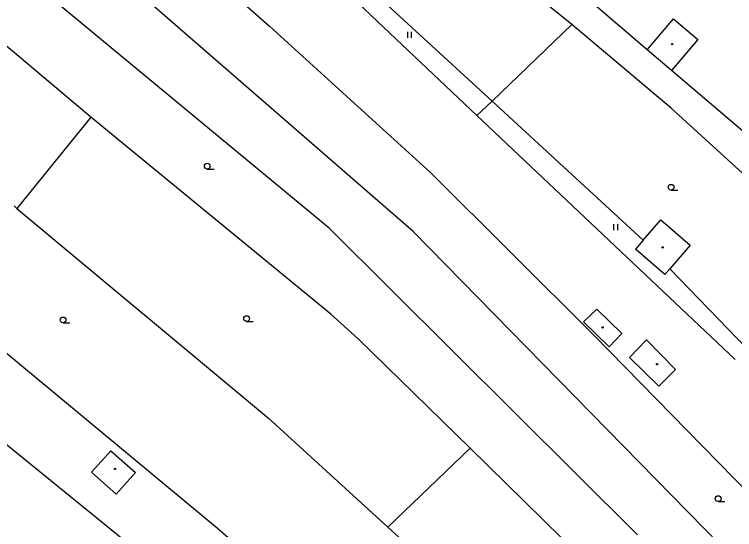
# Model space of a CAD drawing. Extents: x -598233 to -596890, y -1157848 to -1156431.
# Drawn here: x -597558.3 to -597464.3, y -1156709.3 to -1156642.2 of the extents above; entities that cross this region are included whole.
import ezdxf

# ---------------------------------------------------------------- set-up
doc = ezdxf.new("R2010")
doc.units = 0
for name, color, linetype in [('Level 36', 7, 'Continuous'), ('Level 39', 7, 'Continuous'), ('Level 51', 7, 'Continuous'), ('Level 52', 7, 'Continuous')]:
    doc.layers.add(name, color=color, linetype=linetype)

msp = doc.modelspace()

# ---------------------------------------------------------------- linework, layer by layer
at = {"layer": 'Level 36'}
for p, q in [((-597507.004, -1156645.193), (-597507.004, -1156644.443)), ((-597506.504, -1156645.193), (-597506.504, -1156644.443)), ((-597533.15, -1156662.315), (-597532.275, -1156662.315)), ((-597472.63, -1156665.065), (-597471.755, -1156665.065)), ((-597480.094, -1156670.273), (-597480.094, -1156669.523)), ((-597479.594, -1156670.273), (-597479.594, -1156669.523)), ((-597551.9699, -1156682.365), (-597551.0949, -1156682.365)), ((-597528.02, -1156682.195), (-597527.145, -1156682.195)), ((-597466.49, -1156705.665), (-597465.615, -1156705.665))]:
    msp.add_line(p, q, dxfattribs=at)
for centre in [(-597533.1501, -1156661.9399), (-597472.6301, -1156664.6899), (-597551.97, -1156681.9899), (-597528.0201, -1156681.8199), (-597466.4901, -1156705.2899)]:
    msp.add_circle(centre, 0.375, dxfattribs=at)
at = {"layer": 'Level 39'}
for centre, radius in [((-597472.49, -1156646.02), 0.09), ((-597472.49, -1156646.02), 0.0398), ((-597473.75, -1156672.54), 0.09), ((-597473.75, -1156672.54), 0.0398), ((-597481.57, -1156682.96), 0.09), ((-597481.57, -1156682.96), 0.0398), ((-597474.46, -1156687.77), 0.09), ((-597474.46, -1156687.77), 0.0398), ((-597545.18, -1156701.4099), 0.09), ((-597545.18, -1156701.4099), 0.0398)]:
    msp.add_circle(centre, radius, dxfattribs=at)
at = {"layer": 'Level 51'}
for points in [[(-597558.29, -1156647.17), (-597593.84, -1156617.39)], [(-597553.24, -1156618.81), (-597525.02, -1156643.67)], [(-597485.59, -1156643.48), (-597506.96, -1156626.2)], [(-597506.3, -1156670.45), (-597554.2199, -1156628.81)], [(-597496, -1156653.45), (-597515.9099, -1156635.1599)], [(-597517.4699, -1156636.87), (-597497.96, -1156655.32)], [(-597517.24, -1156670.04), (-597555.28, -1156638.58)], [(-597475.75, -1156646.78), (-597482.99, -1156640.62)], [(-597525.02, -1156643.67), (-597503.9699, -1156662.82)], [(-597485.59, -1156643.48), (-597496, -1156653.45)], [(-597472.64, -1156654.4), (-597485.59, -1156643.48)], [(-597548.33, -1156655.55), (-597558.29, -1156647.17)], [(-597462.4099, -1156658.13), (-597472.59, -1156649.4699)], [(-597496, -1156653.45), (-597497.96, -1156655.32)], [(-597476.26, -1156671.59), (-597496, -1156653.45)], [(-597450.5, -1156674.56), (-597472.64, -1156654.4)], [(-597548.33, -1156655.55), (-597557.99, -1156667.45)], [(-597517.04, -1156681.24), (-597548.33, -1156655.55)], [(-597497.96, -1156655.32), (-597464.26, -1156687.17)], [(-597503.9699, -1156662.82), (-597482.7199, -1156683.96)], [(-597557.99, -1156667.45), (-597558.35, -1156667.13)], [(-597557.99, -1156667.45), (-597525.17, -1156694.8)], [(-597477.01, -1156709.99), (-597517.24, -1156670.04)], [(-597434.56, -1156743.61), (-597506.3, -1156670.45)], [(-597462.7199, -1156685.76), (-597472.81, -1156675.33)], [(-597513.46, -1156684.45), (-597517.04, -1156681.24)], [(-597531.8, -1156709.19), (-597561.79, -1156684.38)], [(-597498.87, -1156698.73), (-597513.46, -1156684.45)], [(-597482.7199, -1156683.96), (-597427.73, -1156740.08)], [(-597525.17, -1156694.8), (-597509.6, -1156709.03)], [(-597532.2, -1156720.3), (-597562.4699, -1156695.75)], [(-597509.6, -1156709.03), (-597498.87, -1156698.73)], [(-597482.15, -1156715.11), (-597498.87, -1156698.73)], [(-597509.6, -1156709.03), (-597489.11, -1156727.76)], [(-597498.9099, -1156737.94), (-597531.8, -1156709.19)]]:
    msp.add_lwpolyline(points, dxfattribs=at)
at = {"layer": 'Level 52'}
for points in [[(-597475.75, -1156646.78), (-597472.32, -1156642.74)], [(-597472.32, -1156642.74), (-597469.15, -1156645.43)], [(-597469.15, -1156645.43), (-597472.59, -1156649.4699)], [(-597472.59, -1156649.4699), (-597475.75, -1156646.78)], [(-597476.26, -1156671.59), (-597473.95, -1156668.94)], [(-597473.95, -1156668.94), (-597470.14, -1156672.26)], [(-597476.26, -1156671.59), (-597477.28, -1156672.75)], [(-597470.14, -1156672.26), (-597472.81, -1156675.33)], [(-597473.46, -1156676.08), (-597477.28, -1156672.75)], [(-597472.81, -1156675.33), (-597473.46, -1156676.08)], [(-597484.07, -1156682.25), (-597482.34, -1156680.57)], [(-597482.34, -1156680.57), (-597479.04, -1156683.78)], [(-597480.73, -1156685.51), (-597484.07, -1156682.25)], [(-597479.04, -1156683.78), (-597480.73, -1156685.51)], [(-597478.04, -1156686.9), (-597475.83, -1156684.57)], [(-597475.83, -1156684.57), (-597472.06, -1156688.44)], [(-597474.25, -1156690.64), (-597478.04, -1156686.9)], [(-597472.06, -1156688.44), (-597474.25, -1156690.64)], [(-597548.27, -1156701.86), (-597545.75, -1156699.06)], [(-597545.75, -1156699.06), (-597542.54, -1156701.87)], [(-597545.02, -1156704.7), (-597548.27, -1156701.86)], [(-597542.54, -1156701.87), (-597545.02, -1156704.7)]]:
    msp.add_lwpolyline(points, dxfattribs=at)

doc.saveas('drawing.dxf')
